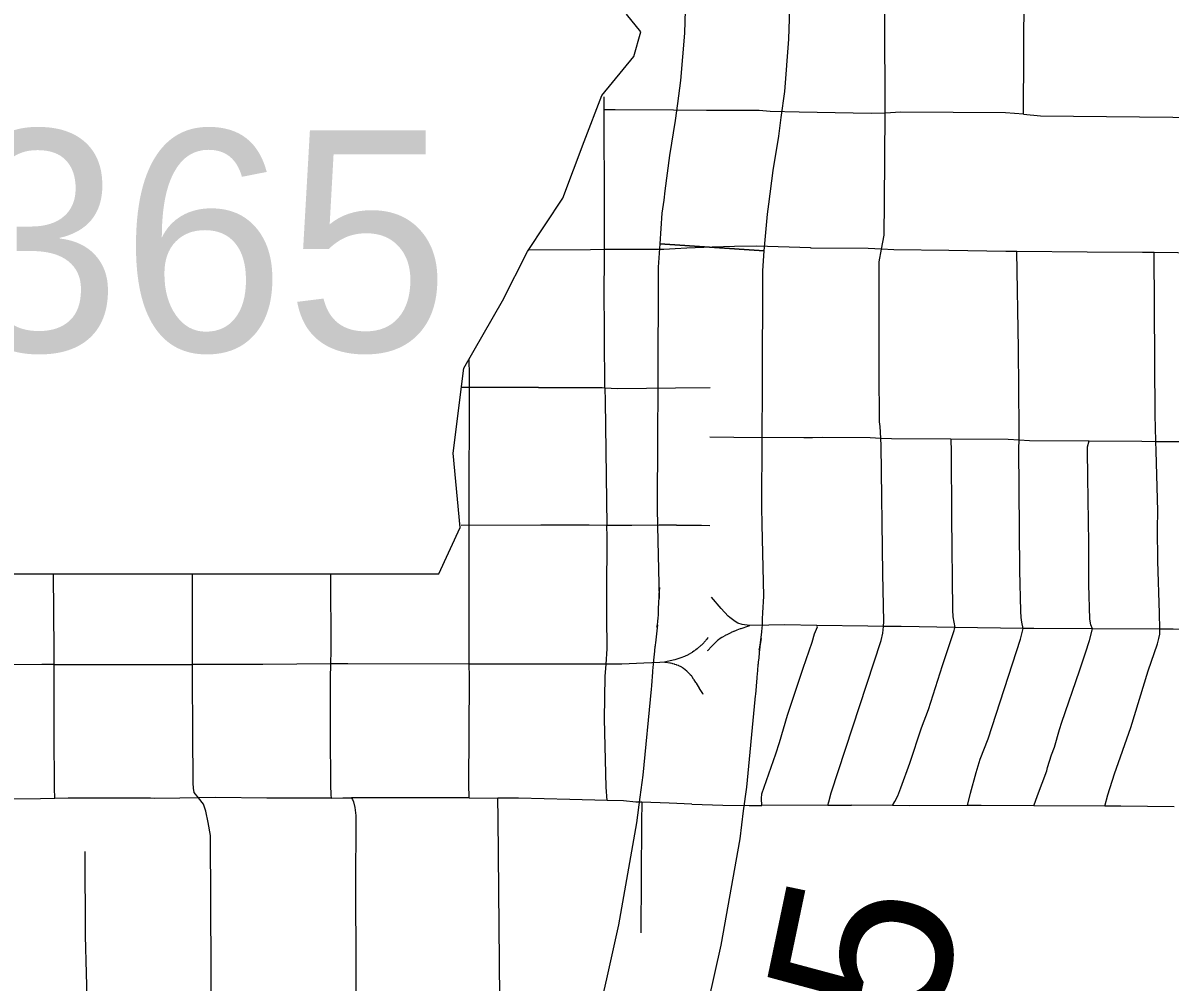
# Model space of a CAD drawing. Extents: x -19 to 366, y -4 to 359.
# Drawn here: x 154.466 to 154.984, y 192.813 to 193.246 of the extents above; entities that cross this region are included whole.
import ezdxf

# ---------------------------------------------------------------- set-up
doc = ezdxf.new("R2010")
doc.units = 0
for name, color, linetype in [('R_Contour Annot', 7, 'Continuous'), ('R_Fin Surface Annot', 7, 'Continuous'), ('R_Striping', 7, 'Continuous'), ('Sheet Fence', 7, 'Continuous'), ('T_Vehicle Path Lt Minor', 7, 'Continuous')]:
    doc.layers.add(name, color=color, linetype=linetype)

msp = doc.modelspace()

# ---------------------------------------------------------------- linework, layer by layer
at = {"layer": 'R_Contour Annot'}
for p, q in [((154.80087, 193.14341), (154.75362, 193.1465)), ((154.75268, 193.08158), (154.75256, 193.05927)), ((154.79991, 193.05903), (154.80002, 193.08135)), ((154.75255, 193.01874), (154.75327, 192.98611)), ((154.8006, 192.98715), (154.79989, 193.01961))]:
    msp.add_line(p, q, dxfattribs=at)
for points in [[(154.76542, 193.26878), (154.76545, 193.26272), (154.76474, 193.24173), (154.76302, 193.22046), (154.76162, 193.20995)], [(154.80855, 193.20366), (154.81012, 193.21541), (154.81203, 193.23902), (154.8128, 193.26203), (154.81277, 193.26897)], [(154.76162, 193.20995), (154.76056, 193.20231), (154.75798, 193.18651), (154.75591, 193.17047), (154.75537, 193.16628), (154.75452, 193.16033), (154.75362, 193.1465)], [(154.75362, 193.1465), (154.80087, 193.14341), (154.80229, 193.15993), (154.80287, 193.16443), (154.80484, 193.17966), (154.80738, 193.19525), (154.80855, 193.20366)], [(154.75362, 193.1465), (154.75294, 193.13595), (154.75268, 193.08158)], [(154.80002, 193.08135), (154.80028, 193.13432), (154.80087, 193.14341)], [(154.75256, 193.05927), (154.7524, 193.02711), (154.75255, 193.01874)], [(154.79989, 193.01961), (154.79975, 193.02743), (154.79991, 193.05903)], [(154.75327, 192.98611), (154.75351, 192.99106), (154.75321, 192.98784), (154.75298, 192.98291), (154.75294, 192.98255), (154.75281, 192.97852), (154.75273, 192.9774), (154.75272, 192.97727), (154.75258, 192.97574), (154.75256, 192.97554), (154.75234, 192.97319), (154.75258, 192.97417)], [(154.79854, 192.96278), (154.79886, 192.96408), (154.79922, 192.96603), (154.79969, 192.97106), (154.79971, 192.97123), (154.8, 192.97424), (154.80002, 192.97487), (154.8001, 192.97601), (154.80013, 192.97688), (154.80022, 192.97956), (154.80022, 192.97959), (154.8006, 192.98715)], [(154.75258, 192.97417), (154.75162, 192.96611), (154.75161, 192.96605), (154.75152, 192.9651), (154.75148, 192.96471)], [(154.75148, 192.96471), (154.75137, 192.96426), (154.75121, 192.96264), (154.75115, 192.96226), (154.75076, 192.95818), (154.75074, 192.95792), (154.75033, 192.95335), (154.75031, 192.95284), (154.74984, 192.94677), (154.74983, 192.94666), (154.74968, 192.94514)], [(154.79862, 192.96024), (154.79866, 192.9606), (154.79875, 192.96155), (154.79878, 192.96186), (154.79897, 192.96412), (154.79897, 192.96418), (154.7994, 192.968), (154.79854, 192.96278)], [(154.79678, 192.94034), (154.79695, 192.94206), (154.79702, 192.94271), (154.7976, 192.95024), (154.79761, 192.95049), (154.79788, 192.95348), (154.79789, 192.95359), (154.79815, 192.9563), (154.79821, 192.95667), (154.79829, 192.95749), (154.79852, 192.95915), (154.79862, 192.96024)], [(154.74968, 192.94514), (154.74588, 192.90612), (154.74458, 192.89621)], [(154.79153, 192.89006), (154.79293, 192.90076), (154.79678, 192.94034)], [(154.74458, 192.89621), (154.74309, 192.88458), (154.73488, 192.83852), (154.7295, 192.81406), (154.72405, 192.79026), (154.71874, 192.76384), (154.71637, 192.75064)], [(154.76297, 192.74225), (154.76526, 192.75499), (154.77034, 192.78031), (154.7757, 192.80368), (154.78133, 192.82928), (154.78991, 192.87741), (154.79153, 192.89006)]]:
    msp.add_lwpolyline(points, dxfattribs=at)
at = {"layer": 'R_Fin Surface Annot'}
for p, q in [((154.74501, 193.24242), (154.7386, 193.25043)), ((154.74181, 193.23121), (154.74501, 193.24242)), ((154.72739, 193.21358), (154.74181, 193.23121)), ((154.71938, 193.19276), (154.72739, 193.21358)), ((154.70976, 193.16712), (154.71938, 193.19276)), ((154.69374, 193.14309), (154.70976, 193.16712)), ((154.68253, 193.12066), (154.69374, 193.14309)), ((154.66491, 193.09022), (154.68253, 193.12066)), ((154.6601, 193.05177), (154.66491, 193.09022)), ((154.6633, 193.01813), (154.6601, 193.05177)), ((154.65369, 192.9973), (154.6633, 193.01813)), ((154.45183, 192.9973), (154.65369, 192.9973))]:
    msp.add_line(p, q, dxfattribs=at)
at = {"layer": 'R_Striping'}
for points in [[(154.85548, 193.20569), (154.85554, 193.21535), (154.8552, 193.26473), (154.85546, 193.26805)], [(154.91819, 193.20509), (154.91841, 193.26094), (154.91855, 193.26803)], [(154.72851, 193.20717), (154.72851, 193.21305)], [(154.75974, 193.20692), (154.73344, 193.20719), (154.72851, 193.20717)], [(154.72863, 193.14388), (154.72855, 193.1616), (154.72851, 193.20717)], [(154.78508, 193.20681), (154.77466, 193.20676), (154.75974, 193.20692)], [(154.81665, 193.20614), (154.80352, 193.20643), (154.79849, 193.20676), (154.79349, 193.20684), (154.78508, 193.20681)], [(154.85548, 193.20569), (154.84928, 193.20541), (154.81665, 193.20614)], [(154.85393, 193.14408), (154.85512, 193.1505), (154.85522, 193.16539), (154.85548, 193.20569)], [(154.91819, 193.20509), (154.91004, 193.20576), (154.86264, 193.20601), (154.85548, 193.20569)], [(154.91819, 193.20509), (154.92581, 193.20447), (155.03052, 193.20343), (155.04031, 193.2032), (155.04109, 193.20319)], [(154.82202, 193.14462), (154.8218, 193.14463), (154.7975, 193.14553), (154.78746, 193.14538), (154.77724, 193.14496)], [(154.72863, 193.14388), (154.72221, 193.14387), (154.69415, 193.1437)], [(154.72882, 193.08141), (154.72847, 193.12788), (154.72866, 193.13647), (154.72863, 193.14388)], [(154.7605, 193.14421), (154.75537, 193.14394), (154.73564, 193.14388), (154.72863, 193.14388)], [(154.77724, 193.14496), (154.76584, 193.14449), (154.7605, 193.14421)], [(154.85393, 193.14408), (154.84779, 193.14433), (154.82202, 193.14462)], [(154.85358, 193.05867), (154.85323, 193.06388), (154.85303, 193.06595), (154.85288, 193.08917), (154.8529, 193.13843), (154.85393, 193.14408)], [(154.88441, 193.14348), (154.85944, 193.14385), (154.85393, 193.14408)], [(154.91509, 193.14307), (154.91012, 193.14311), (154.88441, 193.14348)], [(154.91615, 193.05787), (154.91624, 193.06286), (154.91582, 193.09907), (154.91509, 193.14307)], [(154.94695, 193.1428), (154.91509, 193.14307)], [(154.97723, 193.14252), (154.97192, 193.14258), (154.94695, 193.1428)], [(154.97803, 193.05716), (154.97789, 193.06349), (154.97766, 193.06889), (154.97723, 193.14252)], [(155.00938, 193.14213), (154.97723, 193.14252)], [(154.66747, 193.08155), (154.6675, 193.087), (154.66739, 193.09452)], [(154.69874, 193.08147), (154.66381, 193.08148)], [(154.66737, 193.01917), (154.66737, 193.02482), (154.66747, 193.08155)], [(154.69874, 193.08147), (154.72228, 193.08146), (154.72756, 193.08148), (154.72882, 193.08141)], [(154.72882, 193.08141), (154.72886, 193.07528), (154.72971, 193.01915)], [(154.72882, 193.08141), (154.73442, 193.08111), (154.76067, 193.08133)], [(154.76067, 193.08133), (154.77635, 193.08146)], [(154.77624, 193.05915), (154.78708, 193.05907), (154.81882, 193.05897), (154.82266, 193.05898)], [(154.82266, 193.05898), (154.82706, 193.05899), (154.84874, 193.05886), (154.85358, 193.05867)], [(154.85477, 192.97347), (154.85499, 192.97568), (154.85452, 192.99718), (154.8538, 193.05517), (154.85358, 193.05867)], [(154.85358, 193.05867), (154.85846, 193.05848), (154.88523, 193.05831)], [(154.88523, 193.05831), (154.8854, 193.05246), (154.88563, 193.02281), (154.88598, 192.98089), (154.88622, 192.97779), (154.88702, 192.97302)], [(154.88523, 193.05831), (154.91126, 193.05815), (154.91615, 193.05787)], [(154.91792, 192.97253), (154.91734, 192.97536), (154.91702, 192.97745), (154.91691, 192.98031), (154.91645, 192.99879), (154.91606, 193.05381), (154.91615, 193.05787)], [(154.91615, 193.05787), (154.92089, 193.0576), (154.94778, 193.0574)], [(154.94933, 192.97233), (154.94859, 192.97419), (154.94811, 192.9767), (154.94764, 192.99249), (154.94768, 193.01105), (154.9473, 193.041), (154.94703, 193.05323), (154.94701, 193.0547), (154.94778, 193.0574)], [(154.94778, 193.0574), (154.97161, 193.05722), (154.97803, 193.05716)], [(154.97972, 192.9722), (154.97957, 192.9795), (154.97885, 193.00293), (154.97879, 193.01768), (154.97895, 193.02556), (154.97811, 193.05293), (154.97803, 193.05716)], [(154.97803, 193.05716), (154.98232, 193.05713), (155.01008, 193.05716)], [(154.69987, 193.0192), (154.66378, 193.01916)], [(154.66741, 192.98847), (154.66737, 193.01917)], [(154.72971, 193.01915), (154.7217, 193.01922), (154.71062, 193.01921), (154.69987, 193.0192)], [(154.72965, 192.98797), (154.72977, 193.01394), (154.72971, 193.01915)], [(154.76123, 193.0193), (154.75336, 193.0193), (154.74091, 193.01917), (154.73817, 193.01907), (154.72971, 193.01915)], [(154.76123, 193.0193), (154.76412, 193.0193), (154.77246, 193.01922), (154.77622, 193.01918)], [(154.47964, 192.95619), (154.47962, 192.96263), (154.4794, 192.9973)], [(154.54224, 192.95624), (154.54225, 192.96302), (154.54227, 192.9973)], [(154.60476, 192.95648), (154.60493, 192.96256), (154.60483, 192.9973)], [(154.66745, 192.95639), (154.66741, 192.98847)], [(154.72933, 192.95645), (154.72984, 192.96327), (154.72962, 192.97794), (154.72965, 192.98797)], [(154.79411, 192.97387), (154.79092, 192.97436), (154.78891, 192.97495), (154.78769, 192.97561), (154.78529, 192.97745), (154.78451, 192.97817), (154.7813, 192.9816), (154.77694, 192.98663)], [(154.82464, 192.97389), (154.80997, 192.97413), (154.80294, 192.97407), (154.79411, 192.97387)], [(154.79411, 192.97387), (154.7939, 192.97363), (154.79372, 192.97357), (154.79029, 192.97243), (154.78994, 192.9723), (154.78851, 192.97179), (154.78816, 192.97165), (154.78711, 192.97122), (154.78694, 192.97115), (154.78589, 192.97068), (154.78573, 192.9706), (154.78454, 192.97001), (154.78421, 192.96984), (154.78321, 192.9693), (154.78305, 192.96921), (154.78204, 192.96863), (154.78172, 192.96844), (154.78093, 192.96793), (154.78077, 192.96782), (154.7803, 192.96749), (154.78016, 192.96738), (154.77972, 192.96702), (154.77942, 192.96676), (154.77862, 192.96597), (154.77834, 192.96571), (154.77717, 192.96448), (154.77703, 192.96434), (154.77533, 192.96255), (154.77505, 192.96248)], [(154.79972, 192.89244), (154.7996, 192.89568), (154.79982, 192.89778), (154.80605, 192.9159), (154.80777, 192.92093), (154.81143, 192.93335), (154.81846, 192.95465), (154.82247, 192.96631), (154.82359, 192.97018), (154.82489, 192.97328), (154.82464, 192.97389)], [(154.85477, 192.97347), (154.84776, 192.97353), (154.82464, 192.97389)], [(154.82958, 192.89262), (154.83006, 192.89407), (154.83116, 192.89818), (154.85376, 192.9671), (154.85447, 192.97036), (154.85477, 192.97347)], [(154.88702, 192.97302), (154.86278, 192.9734), (154.85477, 192.97347)], [(154.8589, 192.8924), (154.85994, 192.89429), (154.86121, 192.89685), (154.86262, 192.90047), (154.86667, 192.91157), (154.87201, 192.92761), (154.87518, 192.93588), (154.88155, 192.95571), (154.88632, 192.97023), (154.88676, 192.97155), (154.8869, 192.97219), (154.88702, 192.97302)], [(154.91792, 192.97253), (154.88702, 192.97302)], [(154.89282, 192.8924), (154.89414, 192.89804), (154.89671, 192.90734), (154.89856, 192.91336), (154.9021, 192.92262), (154.91674, 192.96769), (154.91792, 192.97253)], [(154.94933, 192.97233), (154.92275, 192.97245), (154.91792, 192.97253)], [(154.92283, 192.8923), (154.92447, 192.89692), (154.92865, 192.9082), (154.92901, 192.90964), (154.93086, 192.91533), (154.9321, 192.9189), (154.9344, 192.92677), (154.93546, 192.93018), (154.94341, 192.95338), (154.9462, 192.96151), (154.94804, 192.96703), (154.94933, 192.97233)], [(154.97972, 192.9722), (154.94933, 192.97233)], [(154.95497, 192.89213), (154.95633, 192.89732), (154.95934, 192.90677), (154.96665, 192.92768), (154.97446, 192.95335), (154.97873, 192.96562), (154.97939, 192.96805), (154.97977, 192.96991), (154.97972, 192.9722)], [(155.01101, 192.97194), (154.98588, 192.97217), (154.97972, 192.9722)], [(154.77556, 192.96848), (154.77531, 192.96827), (154.77519, 192.96812), (154.77471, 192.96752), (154.77448, 192.96723), (154.77423, 192.96694), (154.77373, 192.96637), (154.77348, 192.9661), (154.7724, 192.96501), (154.77212, 192.96477), (154.77069, 192.96351), (154.77055, 192.96339), (154.76997, 192.9629), (154.76967, 192.96267), (154.76937, 192.96245), (154.76907, 192.96223), (154.76842, 192.96182), (154.76825, 192.96172), (154.76662, 192.96077), (154.76646, 192.96067), (154.76474, 192.95984), (154.76305, 192.95919), (154.76044, 192.95836), (154.75701, 192.95756), (154.75576, 192.95733)], [(154.47964, 192.95619), (154.47415, 192.9562), (154.42328, 192.956), (154.4171, 192.95599)], [(154.47964, 192.95619), (154.48801, 192.95618), (154.53601, 192.95623), (154.54224, 192.95624)], [(154.47972, 192.92521), (154.47968, 192.94956), (154.47964, 192.95619)], [(154.54236, 192.92533), (154.54223, 192.95092), (154.54224, 192.95624)], [(154.60476, 192.95648), (154.57402, 192.95631), (154.54833, 192.95625), (154.54224, 192.95624)], [(154.60472, 192.92516), (154.6046, 192.95002), (154.60476, 192.95648)], [(154.66745, 192.95639), (154.61248, 192.95651), (154.60476, 192.95648)], [(154.66736, 192.92521), (154.66746, 192.95064), (154.66745, 192.95639)], [(154.72933, 192.95645), (154.67531, 192.95637), (154.66745, 192.95639)], [(154.72985, 192.89476), (154.72936, 192.90082), (154.72861, 192.9316), (154.72891, 192.95079), (154.72933, 192.95645)], [(154.75576, 192.95733), (154.75356, 192.95721), (154.74637, 192.95684), (154.73639, 192.95646), (154.72933, 192.95645)], [(154.77323, 192.94274), (154.77303, 192.94307), (154.77163, 192.94533), (154.77154, 192.94549), (154.77014, 192.94775), (154.76994, 192.94807), (154.76912, 192.94934), (154.76892, 192.94966), (154.76828, 192.95059), (154.76803, 192.9509), (154.76793, 192.95104), (154.76757, 192.95148), (154.76744, 192.95162), (154.76691, 192.95218), (154.76678, 192.95232), (154.7661, 192.95298), (154.76583, 192.95324), (154.7651, 192.95386), (154.76496, 192.95399), (154.76452, 192.95434), (154.76435, 192.95446), (154.76389, 192.95478), (154.76358, 192.95498), (154.76324, 192.95516), (154.7629, 192.95534), (154.76257, 192.9555), (154.76223, 192.95565), (154.76204, 192.95573), (154.76134, 192.956), (154.76115, 192.95606), (154.76044, 192.95629), (154.76024, 192.95634), (154.75953, 192.95654), (154.75915, 192.95663), (154.75841, 192.95678), (154.75822, 192.95681), (154.75617, 192.95714), (154.75598, 192.95717), (154.75576, 192.95733)], [(154.47989, 192.89562), (154.47975, 192.90045), (154.47972, 192.92521)], [(154.5449, 192.89591), (154.54291, 192.89833), (154.54261, 192.90032), (154.54249, 192.90258), (154.54236, 192.92533)], [(154.60503, 192.89584), (154.60499, 192.89731), (154.60486, 192.90167), (154.60472, 192.92516)], [(154.66732, 192.8959), (154.66727, 192.90209), (154.66736, 192.92521)], [(154.47989, 192.89562), (154.47353, 192.89553), (154.42236, 192.89509), (154.41755, 192.89509)], [(154.5233, 192.89571), (154.5183, 192.89577), (154.48595, 192.89572), (154.47989, 192.89562)], [(154.5449, 192.89591), (154.53649, 192.89574), (154.52499, 192.89568), (154.5233, 192.89571)], [(154.58263, 192.89575), (154.57583, 192.89577), (154.55285, 192.89607), (154.5449, 192.89591)], [(154.55102, 192.74989), (154.55091, 192.75745), (154.55033, 192.87889), (154.54935, 192.88482), (154.54823, 192.88989), (154.54718, 192.8931), (154.5449, 192.89591)], [(154.60503, 192.89584), (154.58263, 192.89575)], [(154.60503, 192.89584), (154.61027, 192.89586), (154.61408, 192.89587)], [(154.64711, 192.89594), (154.61408, 192.89587)], [(154.61408, 192.89587), (154.6146, 192.8951), (154.6151, 192.89404), (154.61565, 192.89155), (154.61605, 192.88786), (154.6159, 192.85409), (154.61639, 192.75695), (154.61637, 192.75046)], [(154.66732, 192.8959), (154.65737, 192.89596), (154.64711, 192.89594)], [(154.66732, 192.8959), (154.68035, 192.89582)], [(154.68163, 192.75069), (154.68171, 192.75672), (154.68048, 192.88652), (154.68035, 192.89582)], [(154.71293, 192.89518), (154.68966, 192.89577), (154.68035, 192.89582)], [(154.72985, 192.89476), (154.71293, 192.89518)], [(154.74546, 192.89389), (154.74271, 192.89398), (154.73715, 192.89457), (154.72985, 192.89476)], [(154.74546, 192.89389), (154.74526, 192.88486), (154.74507, 192.83493)], [(154.76806, 192.89313), (154.75791, 192.89351), (154.74546, 192.89389)], [(154.76806, 192.89313), (154.78216, 192.89261), (154.79401, 192.8924), (154.79972, 192.89244)], [(154.82958, 192.89262), (154.79972, 192.89244)], [(154.82958, 192.89262), (154.835, 192.89265), (154.84035, 192.89259)], [(154.8589, 192.8924), (154.84035, 192.89259)], [(154.89282, 192.8924), (154.8666, 192.89232), (154.8589, 192.8924)], [(154.92283, 192.8923), (154.899, 192.89242), (154.89282, 192.8924)], [(154.95497, 192.89213), (154.92283, 192.8923)], [(154.98622, 192.89182), (154.96222, 192.8921), (154.95497, 192.89213)], [(154.49428, 192.74721), (154.49465, 192.74988), (154.49478, 192.75497), (154.49476, 192.76759), (154.49472, 192.79975), (154.4939, 192.83344), (154.49373, 192.87162)]]:
    msp.add_lwpolyline(points, dxfattribs=at)
at = {"layer": 'Sheet Fence'}
for points in [[(156.50946, 189.3937), (156.44759, 191.65634), (156.2114, 200.27623), (155.97446, 208.89626), (155.73678, 217.51643), (155.49836, 226.13674), (155.2592, 234.75719), (155.01929, 243.37778), (154.77865, 251.9985), (154.53727, 260.61937), (154.29515, 269.24038), (154.0523, 277.86152), (153.80871, 286.48281), (153.56438, 295.10424), (153.31933, 303.72581), (153.07354, 312.34752), (152.82702, 320.96938), (152.57978, 329.59137), (152.3318, 338.21351), (152.0831, 346.83579)], [(0, 189.51617), (7.11214, 189.52059), (14.22427, 189.53386), (21.33637, 189.55597), (28.44845, 189.58693), (35.56048, 189.62672), (42.67245, 189.67537), (49.78436, 189.73285), (56.89619, 189.79918), (64.00793, 189.87436), (71.11958, 189.95838), (78.23111, 190.05124), (85.34253, 190.15294), (92.45381, 190.26349), (99.56495, 190.38288), (106.67593, 190.51112), (113.78675, 190.6482), (120.89739, 190.79412), (128.00785, 190.94888), (135.11811, 191.11248), (142.22816, 191.28493), (149.33799, 191.46621), (156.44759, 191.65634), (163.55694, 191.85531), (170.66605, 192.06312), (177.77489, 192.27977), (184.88345, 192.50526), (191.99173, 192.73959), (199.09971, 192.98276), (206.20739, 193.23477), (213.31474, 193.49561), (220.42177, 193.7653), (227.52845, 194.04382), (234.63479, 194.33118), (241.74076, 194.62738), (248.84635, 194.93241), (255.95157, 195.24628), (263.05638, 195.56898), (270.16079, 195.90052), (277.26478, 196.24089), (284.36834, 196.5901), (291.47147, 196.94814), (298.57414, 197.31501), (305.67635, 197.69072), (312.77809, 198.07525), (319.87934, 198.46862), (326.9801, 198.87082), (334.08035, 199.28185), (341.18009, 199.7017)]]:
    msp.add_spline(points, degree=3, dxfattribs=at)

# ---------------------------------------------------------------- texts
at = {"layer": 'R_Fin Surface Annot'}
msp.add_text('365', height=0.1, dxfattribs=at).set_placement((154.4355, 193.09791))
at = {"layer": 'T_Vehicle Path Lt Minor'}
msp.add_text('2.5', height=0.08, rotation=78.169, dxfattribs=at).set_placement((154.86053, 192.70248))

doc.saveas('drawing.dxf')
